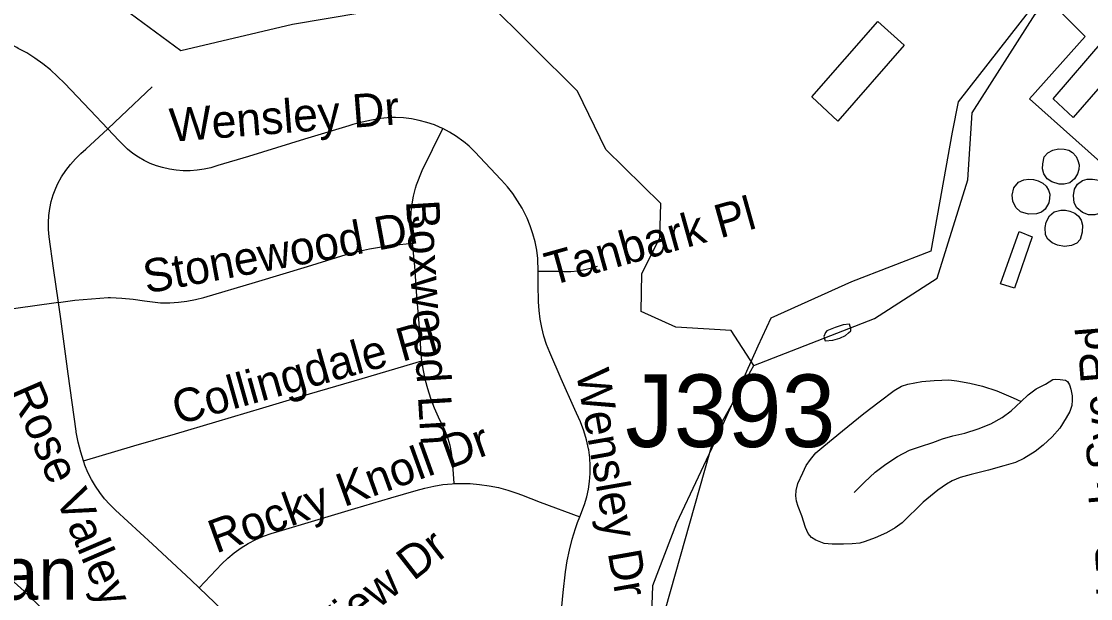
# Model space of a CAD drawing. Extents: x 1383679 to 1536984, y 460658 to 651027.
# Drawn here: x 1442815 to 1445863, y 514522 to 516167 of the extents above; entities that cross this region are included whole.
import ezdxf

# ---------------------------------------------------------------- set-up
doc = ezdxf.new("R2010")
doc.units = 0
for name, color, linetype in [('Exist Cultural Church Label', 7, 'Continuous'), ('Exist Hydrographic Creek Single Shore', 7, 'Continuous'), ('Exist Hydrographic Misc Water Feature', 7, 'Continuous'), ('Exist Road Non-System Structure Non-Sys Other Number Label', 7, 'Continuous'), ('Exist Road Non-System Type 51', 7, 'Continuous'), ('Exist Road Non-System Type 51 Label', 7, 'Continuous'), ('Exist Utilities Electrical Transmission Line', 7, 'Continuous')]:
    doc.layers.add(name, color=color, linetype=linetype)

msp = doc.modelspace()

# ---------------------------------------------------------------- linework, layer by layer
at = {"layer": 'Exist Hydrographic Creek Single Shore'}
for points in [[(1444903.4, 515186.7), (1444838.4, 515286.4), (1444680.4, 515296.2), (1444581.4, 515340.9), (1444583.4, 515449.1), (1444635.4, 515549.9), (1444637.5, 515648.3), (1444481.4, 515802.4), (1444400.4, 515968.2), (1444139.4, 516226.1), (1443988.5, 516225.9), (1443587.4, 516158.4), (1443269.5, 516082.8), (1442890.4, 516362.9), (1442576.4, 516493.9), (1442021.4, 516672.4), (1441880.4, 516741), (1441590.4, 516822.3)], [(1444903.4, 515186.7), (1445247.4, 515320.9), (1445425.4, 515435.5), (1445513.4, 515716), (1445525.4, 515906.1), (1445705.4, 516188), (1445790.5, 516261.8)], [(1443083.4, 510483.5), (1443159.4, 510514.8), (1443312.4, 510705.4), (1443515.4, 510832.6), (1443738.4, 511195.7), (1443889.4, 511701.4), (1443949.4, 512251.7), (1444123.4, 512615.8), (1444253.4, 513345.2), (1444305.4, 513488.5), (1444642.4, 513665.6), (1444687.4, 513822.2), (1444657.5, 514023.1), (1444601.4, 514171.9), (1444622.4, 514391.4), (1444791.5, 514988.6), (1444903.4, 515186.7)]]:
    msp.add_lwpolyline(points, dxfattribs=at)
at = {"layer": 'Exist Hydrographic Misc Water Feature'}
for points in [[(1445256.7, 516166.3), (1445331.4, 516098.9), (1445143, 515882.4), (1445068.3, 515951.9), (1445256.7, 516166.3)], [(1445902.2, 516115.7), (1445961.3, 516062.5), (1445813.7, 515893.3), (1445756.7, 515946.5), (1445902.2, 516115.7)], [(1445801.7, 515800.3), (1445812.1, 515793.9), (1445822, 515781.8), (1445827.3, 515770.4), (1445831, 515758.3), (1445829.9, 515745.1), (1445826.3, 515732.4), (1445817.9, 515718.6), (1445803.7, 515706.9), (1445787.6, 515703.3), (1445773.5, 515703.6), (1445752.9, 515709.7), (1445739.9, 515718.4), (1445730.3, 515732.7), (1445726.6, 515746.8), (1445726.9, 515760.8), (1445731.4, 515780.7), (1445741.8, 515792.5), (1445755.9, 515800.1), (1445772, 515803.7), (1445787.6, 515803.4), (1445801.7, 515800.3)], [(1445686.9, 515717.6), (1445700.1, 515716.5), (1445713.8, 515713.1), (1445727.4, 515706.5), (1445736.6, 515697.7), (1445743.1, 515686.4), (1445746.9, 515674.3), (1445746.6, 515662.3), (1445743.9, 515650), (1445734.1, 515631.7), (1445722.9, 515623.3), (1445709.3, 515618.6), (1445686.2, 515617.9), (1445663.5, 515624.3), (1445649.8, 515636.6), (1445641.4, 515654.5), (1445639.7, 515672.2), (1445644.7, 515693), (1445658.1, 515709.1), (1445673, 515715.4), (1445686.9, 515717.6)], [(1445888, 515714.9), (1445899.9, 515708.8), (1445911.1, 515697.9), (1445915.7, 515685.9), (1445917, 515672.2), (1445914.5, 515654.2), (1445910.1, 515640.3), (1445902.3, 515627.9), (1445891.6, 515620.7), (1445875.8, 515616.1), (1445856.9, 515616.1), (1445840.2, 515622.5), (1445824.5, 515635.6), (1445816.5, 515649.7), (1445814.9, 515670.6), (1445817.2, 515688.6), (1445825.8, 515703.7), (1445839.9, 515714), (1445853.2, 515717.9), (1445869.2, 515717.6), (1445888, 515714.9)], [(1445791.5, 515629.3), (1445803.8, 515626.6), (1445818.4, 515620.9), (1445828.5, 515612.5), (1445836.5, 515600.9), (1445839.9, 515586), (1445839.5, 515566.8), (1445833.3, 515545.5), (1445824.5, 515535), (1445809.2, 515528.4), (1445789, 515525.9), (1445769.3, 515529.7), (1445753.4, 515536.1), (1445741.8, 515546.4), (1445734.7, 515559), (1445733.9, 515579.5), (1445736.8, 515594.5), (1445746.5, 515612.9), (1445759.4, 515624.2), (1445778.4, 515629.6), (1445791.5, 515629.3)], [(1445659.2, 515568.2), (1445696.4, 515553.3), (1445646, 515406.5), (1445606.2, 515419.2), (1445659.2, 515568.2)], [(1445175.8, 515303.9), (1445157.5, 515302), (1445135.3, 515294.4), (1445111.1, 515284.9), (1445107, 515280.9), (1445102.8, 515269), (1445106.6, 515256.9), (1445128.7, 515258.5), (1445148.7, 515264.1), (1445164.9, 515271.8), (1445173, 515279.6), (1445179.2, 515285.5), (1445179.3, 515291.5), (1445177.9, 515297.9), (1445175.8, 515303.9)], [(1445665.7, 515084.5), (1445685.3, 515103.2), (1445708, 515120), (1445734.6, 515133.4), (1445755.9, 515146.4), (1445763.6, 515147.4), (1445776.4, 515146.5), (1445791.7, 515144.9), (1445797.3, 515141), (1445803, 515131.9), (1445807.1, 515119), (1445810.6, 515099.8), (1445811, 515087.6), (1445809.9, 515072.9), (1445804.5, 515055.8), (1445793.2, 515037.6), (1445775.3, 515007.9), (1445753.6, 514982.9), (1445728.2, 514959.8), (1445704.8, 514941.8), (1445673.1, 514922.1), (1445649.2, 514910.5), (1445616.4, 514900.3), (1445572, 514888.5), (1445523.1, 514875.6), (1445491, 514867.4), (1445469, 514858.3), (1445452.2, 514848.4), (1445428.2, 514831.7), (1445385.9, 514796.9), (1445325.8, 514738.8), (1445306.3, 514723.9), (1445281.7, 514709.8), (1445249.4, 514695.8), (1445220.4, 514685), (1445205.6, 514680.8), (1445183.9, 514678.7), (1445158.3, 514677.4), (1445126.9, 514677.4), (1445103.9, 514679.9), (1445079.8, 514688.7), (1445067.9, 514696.7), (1445057.9, 514708.4), (1445050.6, 514725.2), (1445039.9, 514758.6), (1445029.5, 514785), (1445024.8, 514800.5), (1445022.5, 514815.2), (1445023.5, 514830.5), (1445029, 514850.8), (1445042.4, 514880.6), (1445052.5, 514902), (1445064.4, 514919), (1445080.2, 514937.8), (1445102.3, 514957.1), (1445155.6, 515000), (1445216.8, 515049.8), (1445260.4, 515083.3), (1445303.3, 515115.5), (1445324.6, 515127.8), (1445342.6, 515133.8), (1445381.8, 515140.6), (1445417.1, 515144.3), (1445439.4, 515145.1), (1445459.3, 515145.3), (1445482.3, 515142.9), (1445518.6, 515136.3), (1445555.5, 515127.8), (1445596.1, 515114.8), (1445642.3, 515094.6), (1445665.7, 515084.5)], [(1445188.9, 514824.9), (1445218.4, 514854.3), (1445249, 514883), (1445279, 514905.3), (1445312.6, 514926.9), (1445346.9, 514945.3), (1445378.4, 514956.1), (1445413.9, 514967.4), (1445440.9, 514977.7), (1445470.5, 514986), (1445504.6, 514993.5), (1445542.5, 515006.1), (1445578.6, 515020), (1445611, 515038.4), (1445637, 515057.7), (1445665.7, 515084.5)]]:
    msp.add_lwpolyline(points, dxfattribs=at)
at = {"layer": 'Exist Road Non-System Type 51'}
for points in [[(1445847.5, 516123.8), (1445713.1, 516258.4), (1445588.2, 516349.7), (1445501.8, 516388.1), (1445401, 516503.5), (1445141.7, 516806.2), (1444985, 516999.1), (1444802.6, 517143.3), (1444730.6, 517225), (1444687.3, 517201), (1444576.9, 516826.2), (1444476.1, 516504.2)], [(1443060.9, 515861.2), (1443011.1, 515914.1), (1442937.1, 515990.9), (1442917.9, 516010.4), (1442897.3, 516029), (1442875.7, 516046.3), (1442853.1, 516062.3), (1442829.6, 516077), (1442805.4, 516090.2), (1442801.3, 516092.3), (1442778.7, 516104.2), (1442755.1, 516115), (1442730.8, 516124.2), (1442706.4, 516131.7), (1442601.5, 516166.3), (1442566.4, 516178.7)], [(1445689.1, 515946.1), (1445847.5, 516123.8)], [(1443060.9, 515861.2), (1443099.1, 515896.9), (1443187, 515980.3)], [(1446798.2, 515331), (1446596.5, 515479.9), (1446399.7, 515566.4), (1446121.2, 515672.2), (1445953.1, 515710.6), (1445689.1, 515946.1)], [(1444016, 515861.4), (1444015.7, 515861.6), (1443994.8, 515870.9), (1443992.2, 515871.9), (1443970.7, 515879.1), (1443948.8, 515884.8), (1443926.6, 515889), (1443904.2, 515891.8), (1443881.6, 515893), (1443866.1, 515892.9), (1443839.4, 515890.2), (1443812.6, 515886), (1443786.2, 515880.2), (1443760, 515873), (1443747.8, 515869.1), (1443621.9, 515831.4), (1443462.6, 515782.4), (1443374.7, 515756.3), (1443355.2, 515750.2), (1443335.7, 515745.7), (1443316, 515742.8), (1443296, 515741.3), (1443276.1, 515741.4), (1443256.2, 515742.9), (1443236.4, 515746), (1443216.9, 515750.5), (1443200.1, 515755.7), (1443182.1, 515762.5), (1443164.8, 515770.6), (1443148.2, 515780.1), (1443132.3, 515790.8), (1443117.4, 515802.8), (1443103.4, 515815.9), (1443092.8, 515827.4), (1443060.9, 515861.2)], [(1442920.1, 515366.3), (1442906.4, 515463.8), (1442893.6, 515553.6), (1442891.8, 515573.8), (1442891.5, 515593.9), (1442892.8, 515614.1), (1442895.5, 515634), (1442899.8, 515653.8), (1442905.5, 515673.1), (1442912.7, 515692), (1442918.5, 515704.9), (1442929.2, 515723.7), (1442941.2, 515741.9), (1442954.5, 515759.2), (1442968.9, 515775.5), (1442984.5, 515790.8), (1442998.4, 515802.8), (1443060.9, 515861.2)], [(1443929.9, 515534.9), (1443925.9, 515578.8), (1443925.1, 515601.5), (1443925.9, 515624.3), (1443928.4, 515647), (1443932.5, 515669.5), (1443938.2, 515691.5), (1443941.2, 515701.1), (1443957.8, 515742.6), (1444016, 515861.4)], [(1444287.7, 515454.2), (1444287.3, 515491.9), (1444284.2, 515515.2), (1444279.5, 515538.7), (1444273.3, 515561.8), (1444265.6, 515584.5), (1444256.5, 515606.8), (1444254, 515612.4), (1444242.4, 515634.5), (1444229.6, 515655.8), (1444215.5, 515676.3), (1444200.2, 515695.9), (1444183.5, 515714.6), (1444181.7, 515716.5), (1444107.6, 515795.8), (1444091.1, 515811.4), (1444075, 515824.6), (1444073.5, 515825.8), (1444055, 515839), (1444035.7, 515851), (1444016, 515861.4)], [(1442920.1, 515366.3), (1442967.1, 515372.9), (1443061.6, 515380.5), (1443068.2, 515380.4), (1443101, 515378.8), (1443133.7, 515375.6), (1443165.8, 515370.9), (1443211.6, 515365.3), (1443212.9, 515365.2), (1443237.6, 515365.2), (1443262.1, 515366.8), (1443286.5, 515369.9), (1443310.6, 515374.5), (1443334.6, 515380.6), (1443482, 515423.9), (1443630.2, 515468.9), (1443740.2, 515502.6), (1443773.4, 515511.6), (1443807.1, 515519.1), (1443841.1, 515525), (1443875.2, 515529.3), (1443929.9, 515534.9)], [(1443956.7, 515200), (1443956.6, 515200.4), (1443953.8, 515228.8), (1443953.5, 515234.7), (1443948.6, 515306.9), (1443942.5, 515384), (1443936, 515469.3), (1443929.9, 515534.9)], [(1444456.1, 515468.5), (1444439.9, 515463.9), (1444420.7, 515458.9), (1444401.3, 515455.5), (1444381.6, 515453.6), (1444361.8, 515453.3), (1444347.7, 515454.1), (1444287.7, 515454.2)], [(1444406.8, 514755.1), (1444420.2, 514790.9), (1444426.5, 514812.3), (1444431.3, 514834.2), (1444434.6, 514856.4), (1444436.4, 514878.7), (1444436.6, 514901.1), (1444435.4, 514923.5), (1444432.6, 514945.9), (1444432.1, 514948.9), (1444425.7, 514975), (1444417.9, 515000.8), (1444408.6, 515026.2), (1444397.8, 515051), (1444392.9, 515061.2), (1444353.8, 515148.8), (1444321.5, 515223.9), (1444312.3, 515246.7), (1444304.5, 515270.3), (1444298.3, 515294.4), (1444293.6, 515318.8), (1444290.6, 515343.4), (1444289.2, 515368.1), (1444289.1, 515376.9), (1444288.2, 515408.5), (1444287.7, 515454.2)], [(1442920.1, 515366.3), (1442846.2, 515355.9), (1442714.9, 515337.8), (1442574.1, 515318.8)], [(1442991.5, 514914.7), (1442983.8, 514939.7), (1442976.7, 514967.7), (1442971.2, 514996.2), (1442970.6, 514999.9), (1442947.5, 515163.2), (1442926.7, 515319.4), (1442920.1, 515366.3)], [(1442991.5, 514914.7), (1443135.5, 514957.4), (1443253.5, 514991.6), (1443369.1, 515025.8), (1443503.4, 515065.6), (1443636, 515105.8), (1443786.4, 515149.6), (1443956.7, 515200)], [(1444048.3, 514850), (1444044, 514918.1), (1444041.2, 514938.4), (1444036.9, 514958.5), (1444031.1, 514978.1), (1444023.9, 514997.4), (1444021.7, 515002.5), (1444004.2, 515039.1), (1443992.4, 515065.4), (1443982.1, 515092.6), (1443973.2, 515120.2), (1443966.9, 515144.2), (1443961, 515172.1), (1443956.7, 515200)], [(1443321.3, 514552.9), (1443298.5, 514574.7), (1443188.2, 514677.4), (1443082.8, 514774.9), (1443066.6, 514790.5), (1443051.7, 514807), (1443037.9, 514824.5), (1443025.4, 514842.9), (1443014.1, 514862.1), (1443004.2, 514882), (1442995.7, 514902.6), (1442992.3, 514912), (1442991.5, 514914.7)], [(1443321.3, 514552.9), (1443385.7, 514621.5), (1443386.1, 514621.9), (1443403.3, 514638.1), (1443421.7, 514653.2), (1443441.2, 514667.1), (1443461.5, 514679.5), (1443482.7, 514690.6), (1443504.5, 514700.1), (1443527, 514708.2), (1443549.5, 514714.5), (1443651.5, 514745.1), (1443765.4, 514779.3), (1443868, 514809.1), (1443940.2, 514830), (1443965, 514837.2), (1443990.6, 514843), (1444016.6, 514847.2), (1444042.7, 514849.8), (1444048.3, 514850)], [(1444048.3, 514850), (1444069, 514850.8), (1444075, 514850.6), (1444093.8, 514850.2), (1444121.1, 514847.9), (1444148.3, 514844), (1444175.1, 514838.6), (1444201.6, 514831.5), (1444227.6, 514822.9), (1444240.9, 514817.8), (1444293.4, 514797.4), (1444406.8, 514755.1)], [(1444352.2, 514459.9), (1444359.2, 514539.8), (1444366, 514598.6), (1444370.8, 514629.9), (1444377.1, 514660.9), (1444385.1, 514691.7), (1444394.6, 514721.9), (1444400.7, 514739), (1444406.8, 514755.1)], [(1442718.6, 514639.6), (1442726.9, 514630.2), (1442736.9, 514620.1), (1442822.6, 514543.2), (1442877.1, 514490.2), (1442964.4, 514407.3), (1443030.6, 514346.6), (1443116.3, 514266.5), (1443130.3, 514250.8), (1443143, 514234.2), (1443154.3, 514216.6), (1443164.3, 514198.1), (1443172.7, 514178.9), (1443179.5, 514159.4), (1443180.2, 514157.2), (1443198.6, 514074.5)], [(1443600.4, 514293.5), (1443566.3, 514324.9), (1443488.9, 514397.6), (1443410.3, 514469.1), (1443387.7, 514489.3), (1443321.3, 514552.9)]]:
    msp.add_lwpolyline(points, dxfattribs=at)
at = {"layer": 'Exist Utilities Electrical Transmission Line'}
msp.add_lwpolyline([(1446256.1, 516901.4), (1446061.7, 516669), (1445715.4, 516233.4), (1445485.7, 515937.4), (1445468.2, 515851.7), (1445407.9, 515512.6), (1445182, 515424.9), (1444952, 515321.1), (1444914.6, 515241.8), (1444805.9, 514999.7), (1444683, 514737.8), (1444613.7, 514559.1), (1444600.5, 514181.2), (1444576.1, 513723.3), (1444428.5, 513648), (1444248.6, 513549.4), (1444215, 513458), (1444139.8, 513183.2), (1444023.4, 512739.2), (1443911.2, 512305), (1443846.6, 512056.2), (1443694.1, 512039.1), (1443548.2, 512043.8), (1443544.4, 511837.8)], dxfattribs=at)

# ---------------------------------------------------------------- texts
at = {"layer": 'Exist Cultural Church Label'}
msp.add_text('Presbyterian', height=150, rotation=0, dxfattribs=at).set_placement((1441848.6, 514519.2))
at = {"layer": 'Exist Road Non-System Structure Non-Sys Other Number Label'}
msp.add_text('J393', height=206.69, dxfattribs=at).set_placement((1444536.4, 514954.3))
at = {"layer": 'Exist Road Non-System Type 51 Label'}
for s, rotation, p in [('Wensley Dr', 4.41, (1443240.7, 515823.7)), ('Tanbark Pl', 15.6555, (1444323.8, 515413.2)), ('Boxwood Ln', 273.5125, (1443911, 515655.6)), ('Stonewood Dr', 10.5374, (1443171.1, 515391.4)), ('Collingdale Pl', 15.7094, (1443260.4, 515017.1)), ('Park Road Park Svc Rd', 94.7332, (1446027.6, 513966.2)), ('Wensley Dr', 279.9898, (1444395.6, 515168.1)), ('Rose Valley Dr', 293.3194, (1442779.4, 515114.3)), ('Rocky Knoll Dr', 19.9387, (1443369.3, 514650.3)), ('Shady View Dr', 38.0194, (1443376.1, 514136.1))]:
    msp.add_text(s, height=95, rotation=rotation, dxfattribs=at).set_placement(p)

doc.saveas('drawing.dxf')
